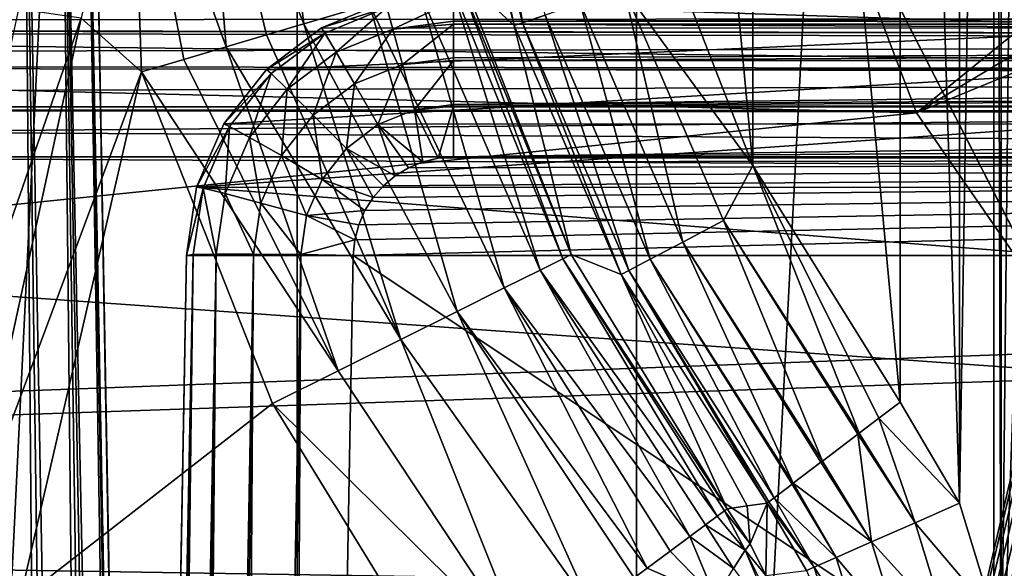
# Model space of a CAD drawing. Header units: millimetres. Extents: x -40 to 40, y -40 to 40.
# Tile 261 of 341: x 16.8 to 19.7, y -3.2 to -1.6. Entities that reach past the tile are written whole.
import ezdxf

# ---------------------------------------------------------------- set-up
doc = ezdxf.new("R2010")
doc.units = ezdxf.units.MM
doc.header["$LTSCALE"] = 26.699852
for name, color, linetype in [('1', 7, 'CONTINUOUS'), ('104', 7, 'CONTINUOUS'), ('109', 7, 'CONTINUOUS'), ('113', 7, 'CONTINUOUS'), ('139', 7, 'CONTINUOUS'), ('16', 7, 'CONTINUOUS'), ('163', 7, 'CONTINUOUS'), ('388', 7, 'CONTINUOUS'), ('389', 7, 'CONTINUOUS'), ('390', 7, 'CONTINUOUS'), ('391', 7, 'CONTINUOUS'), ('394', 7, 'CONTINUOUS'), ('395', 7, 'CONTINUOUS'), ('401', 7, 'CONTINUOUS'), ('402', 7, 'CONTINUOUS'), ('48', 7, 'CONTINUOUS'), ('60', 7, 'CONTINUOUS'), ('655', 7, 'CONTINUOUS'), ('677', 7, 'CONTINUOUS'), ('678', 7, 'CONTINUOUS'), ('679', 7, 'CONTINUOUS'), ('686', 7, 'CONTINUOUS'), ('687', 7, 'CONTINUOUS'), ('705', 7, 'CONTINUOUS'), ('706', 7, 'CONTINUOUS'), ('707', 7, 'CONTINUOUS'), ('733', 7, 'CONTINUOUS'), ('931', 7, 'CONTINUOUS'), ('932', 7, 'CONTINUOUS'), ('934', 7, 'CONTINUOUS')]:
    doc.layers.add(name, color=color, linetype=linetype)

msp = doc.modelspace()

# ---------------------------------------------------------------- linework, layer by layer
at = {"layer": '1', "linetype": 'Continuous'}
for points in [[(18.6197, 34.8362), (15.116, 36.4932), (15.1168, -36.4929), (18.6197, 34.8362)], [(18.6204, -34.8358), (18.6197, 34.8362), (15.1168, -36.4929), (18.6204, -34.8358)], [(21.9445, 32.8434), (18.6197, 34.8362), (18.6204, -34.8358), (21.9445, 32.8434)], [(21.9451, -32.843), (21.9445, 32.8434), (18.6204, -34.8358), (21.9451, -32.843)]]:
    msp.add_3dface(points, dxfattribs=at)
at = {"layer": '104', "linetype": 'Continuous'}
for points in [[(19.4582, -1.859, -730), (19.1162, -0.9572, -730), (7.8952, -1.5712, -730), (19.4582, -1.859, -730)], [(7.4371, -3.0809, -730), (19.4582, -1.859, -730), (7.8952, -1.5712, -730), (7.4371, -3.0809, -730)], [(20.0059, -2.6524, -730), (19.4582, -1.859, -730), (7.4371, -3.0809, -730), (20.0059, -2.6524, -730)], [(20.7275, -3.2918, -730), (20.0059, -2.6524, -730), (7.4371, -3.0809, -730), (20.7275, -3.2918, -730)], [(6.6934, -4.4723, -730), (20.7275, -3.2918, -730), (7.4371, -3.0809, -730), (6.6934, -4.4723, -730)]]:
    msp.add_3dface(points, dxfattribs=at)
at = {"layer": '109', "linetype": 'Continuous'}
for points in [[(10.7, 0, -733), (22.1484, -1.8647, -733), (10.5178, -1.9662, -733), (10.7, 0, -733)], [(21.6581, -1.5498, -733), (22.1484, -1.8647, -733), (10.7, 0, -733), (21.6581, -1.5498, -733)], [(22.1484, -1.8647, -733), (22.7081, -2.0291, -733), (10.5178, -1.9662, -733), (22.1484, -1.8647, -733)], [(10.5178, -1.9662, -733), (32.3094, -3.515, -733), (9.9773, -3.8656, -733), (10.5178, -1.9662, -733)], [(22.7081, -2.0291, -733), (32.3094, -3.515, -733), (10.5178, -1.9662, -733), (22.7081, -2.0291, -733)]]:
    msp.add_3dface(points, dxfattribs=at)
at = {"layer": '113', "linetype": 'Continuous'}
for points in [[(19.1162, -0.9572, -730), (19.4582, -1.859, -730), (21.033, -0.5776, -731.95), (19.1162, -0.9572, -730)], [(19.4582, -1.859, -730), (21.1353, -0.8516, -731.95), (21.033, -0.5776, -731.95), (19.4582, -1.859, -730)], [(19.4582, -1.859, -730), (21.2754, -1.1083, -731.95), (21.1353, -0.8516, -731.95), (19.4582, -1.859, -730)], [(19.4582, -1.859, -730), (20.0059, -2.6524, -730), (21.2754, -1.1083, -731.95), (19.4582, -1.859, -730)]]:
    msp.add_3dface(points, dxfattribs=at)
at = {"layer": '139', "linetype": 'Continuous'}
for points in [[(19.6895, 3.3633, -733), (19.7116, -3.715, -733), (19.7116, 3.7139, -733), (19.6895, 3.3633, -733)], [(19.7116, 3.7139, -733), (19.7116, -3.715, -733), (19.75, 0, -733), (19.7116, 3.7139, -733)], [(19.5863, 3.0274, -733), (19.5867, -3.0283, -733), (19.6895, 3.3633, -733), (19.5863, 3.0274, -733)], [(19.5867, -3.0283, -733), (19.6896, -3.3643, -733), (19.6895, 3.3633, -733), (19.5867, -3.0283, -733)], [(19.6896, -3.3643, -733), (19.7116, -3.715, -733), (19.6895, 3.3633, -733), (19.6896, -3.3643, -733)], [(19.4087, 2.7259, -733), (19.5867, -3.0283, -733), (19.5863, 3.0274, -733), (19.4087, 2.7259, -733)], [(18.9676, 2.0168, -733), (19.4087, -2.7259, -733), (19.4087, 2.7259, -733), (18.9676, 2.0168, -733)], [(19.4087, -2.7259, -733), (19.5867, -3.0283, -733), (19.4087, 2.7259, -733), (19.4087, -2.7259, -733)], [(18.6651, 1.2396, -733), (18.9676, -2.0168, -733), (18.9676, 2.0168, -733), (18.6651, 1.2396, -733)], [(18.9676, -2.0168, -733), (19.4087, -2.7259, -733), (18.9676, 2.0168, -733), (18.9676, -2.0168, -733)], [(18.6647, -1.2383, -733), (18.9676, -2.0168, -733), (18.6651, 1.2396, -733), (18.6647, -1.2383, -733)], [(19.75, 0, -733), (19.7116, -3.715, -733), (19.8211, -0.6759, -733), (19.75, 0, -733)], [(19.7116, -3.715, -733), (20.9482, -5.2112, -733), (19.8211, -0.6759, -733), (19.7116, -3.715, -733)]]:
    msp.add_3dface(points, dxfattribs=at)
at = {"layer": '16', "linetype": 'Continuous'}
for points in [[(33.9501, -1.8406, -3.5), (-33.9501, 1.8406, -3.5), (33.9501, 1.8406, -3.5), (33.9501, -1.8406, -3.5)], [(-33.9501, -1.8406, -3.5), (-33.9501, 1.8406, -3.5), (33.9501, -1.8406, -3.5), (-33.9501, -1.8406, -3.5)], [(-33.9501, -1.8406, -3.5), (33.5521, -5.5004, -3.5), (-5, -5.4103, -3.5), (-33.9501, -1.8406, -3.5)], [(33.5521, -5.5004, -3.5), (-33.9501, -1.8406, -3.5), (33.9501, -1.8406, -3.5), (33.5521, -5.5004, -3.5)]]:
    msp.add_3dface(points, dxfattribs=at)
at = {"layer": '163', "linetype": 'Continuous'}
for points in [[(24.9125, -14.5088, -823.7467), (1.7467, -14.5087, -823.7467), (2.4565, -1.9913, -823.9652), (24.9125, -14.5088, -823.7467)], [(29.4827, -1.9913, -823.9652), (24.9125, -14.5088, -823.7467), (2.4565, -1.9913, -823.9652), (29.4827, -1.9913, -823.9652)]]:
    msp.add_3dface(points, dxfattribs=at)
at = {"layer": '388', "linetype": 'Continuous'}
for points in [[(18.0722, -1.5847, -820.8132), (29.4903, -1.5533, -820.7595), (18.0722, -1.524, -820.6877), (18.0722, -1.5847, -820.8132)], [(29.4896, -1.5934, -820.8259), (29.4903, -1.5533, -820.7595), (18.0722, -1.5847, -820.8132), (29.4896, -1.5934, -820.8259)], [(18.0722, -1.5935, -820.8259), (29.4896, -1.5934, -820.8259), (18.0722, -1.5847, -820.8132), (18.0722, -1.5935, -820.8259)], [(29.4888, -1.6434, -820.8853), (29.4896, -1.5934, -820.8259), (18.0722, -1.5935, -820.8259), (29.4888, -1.6434, -820.8853)], [(18.0722, -1.6939, -820.9302), (29.4888, -1.6434, -820.8853), (18.0722, -1.5935, -820.8259), (18.0722, -1.6939, -820.9302)], [(18.0722, -1.7019, -820.9362), (29.4888, -1.6434, -820.8853), (18.0722, -1.6939, -820.9302), (18.0722, -1.7019, -820.9362)], [(29.4877, -1.7019, -820.9362), (29.4888, -1.6434, -820.8853), (18.0722, -1.7019, -820.9362), (29.4877, -1.7019, -820.9362)], [(29.4866, -1.7676, -820.9775), (29.4877, -1.7019, -820.9362), (18.0722, -1.8344, -821.0066), (29.4866, -1.7676, -820.9775)], [(18.0722, -1.8344, -821.0066), (29.4877, -1.7019, -820.9362), (18.0722, -1.7019, -820.9362), (18.0722, -1.8344, -821.0066)], [(29.4853, -1.8389, -821.0082), (29.4866, -1.7676, -820.9775), (18.0722, -1.8388, -821.0081), (29.4853, -1.8389, -821.0082)], [(18.0722, -1.8388, -821.0081), (29.4866, -1.7676, -820.9775), (18.0722, -1.8344, -821.0066), (18.0722, -1.8388, -821.0081)], [(18.0722, -1.9913, -821.0348), (29.4853, -1.8389, -821.0082), (18.0722, -1.8388, -821.0081), (18.0722, -1.9913, -821.0348)], [(29.484, -1.914, -821.0274), (29.4853, -1.8389, -821.0082), (18.0722, -1.9913, -821.0348), (29.484, -1.914, -821.0274)], [(29.4827, -1.9913, -821.0348), (29.484, -1.914, -821.0274), (18.0722, -1.9913, -821.0348), (29.4827, -1.9913, -821.0348)]]:
    msp.add_3dface(points, dxfattribs=at)
at = {"layer": '389', "linetype": 'Continuous'}
for points in [[(17.7718, -2.286, -821.0399), (29.4827, -1.9913, -821.0348), (17.7763, -2.2395, -821.0391), (17.7718, -2.286, -821.0399)], [(29.4123, -10.048, -821.1754), (29.4827, -1.9913, -821.0348), (17.7718, -2.286, -821.0399), (29.4123, -10.048, -821.1754)], [(17.7763, -2.2395, -821.0391), (29.4827, -1.9913, -821.0348), (17.7879, -2.1944, -821.0383), (17.7763, -2.2395, -821.0391)], [(17.7879, -2.1944, -821.0383), (29.4827, -1.9913, -821.0348), (17.8064, -2.1516, -821.0376), (17.7879, -2.1944, -821.0383)], [(17.8064, -2.1516, -821.0376), (29.4827, -1.9913, -821.0348), (17.8312, -2.1123, -821.0369), (17.8064, -2.1516, -821.0376)], [(17.8312, -2.1123, -821.0369), (29.4827, -1.9913, -821.0348), (17.8617, -2.0773, -821.0363), (17.8312, -2.1123, -821.0369)], [(17.8617, -2.0773, -821.0363), (29.4827, -1.9913, -821.0348), (17.8973, -2.0474, -821.0357), (17.8617, -2.0773, -821.0363)], [(17.8973, -2.0474, -821.0357), (29.4827, -1.9913, -821.0348), (17.9371, -2.0233, -821.0353), (17.8973, -2.0474, -821.0357)], [(17.9371, -2.0233, -821.0353), (29.4827, -1.9913, -821.0348), (17.9802, -2.0057, -821.035), (17.9371, -2.0233, -821.0353)], [(17.9802, -2.0057, -821.035), (29.4827, -1.9913, -821.0348), (18.0256, -1.9949, -821.0348), (17.9802, -2.0057, -821.035)], [(29.4827, -1.9913, -821.0348), (18.0722, -1.9913, -821.0348), (18.0256, -1.9949, -821.0348), (29.4827, -1.9913, -821.0348)], [(17.5509, -14.5087, -821.2533), (29.4123, -10.048, -821.1754), (17.7718, -2.286, -821.0399), (17.5509, -14.5087, -821.2533)]]:
    msp.add_3dface(points, dxfattribs=at)
at = {"layer": '390', "linetype": 'Continuous'}
for points in [[(17.0513, -14.5087, -820.7359), (17.0549, -14.5101, -820.816), (17.2722, -2.286, -820.5225), (17.0513, -14.5087, -820.7359)], [(17.2722, -2.286, -820.5225), (17.0549, -14.5101, -820.816), (17.2923, -2.2836, -820.6811), (17.2722, -2.286, -820.5225)], [(17.0549, -14.5101, -820.816), (17.0713, -14.5111, -820.8946), (17.2923, -2.2836, -820.6811), (17.0549, -14.5101, -820.816)], [(17.0713, -14.5111, -820.8946), (17.1, -14.5119, -820.9694), (17.2923, -2.2836, -820.6811), (17.0713, -14.5111, -820.8946)], [(17.1, -14.5119, -820.9694), (17.1403, -14.5124, -821.0387), (17.2923, -2.2836, -820.6811), (17.1, -14.5119, -820.9694)], [(17.2923, -2.2836, -820.6811), (17.1403, -14.5124, -821.0387), (17.3615, -2.2824, -820.8254), (17.2923, -2.2836, -820.6811)], [(17.1403, -14.5124, -821.0387), (17.1912, -14.5126, -821.1007), (17.3615, -2.2824, -820.8254), (17.1403, -14.5124, -821.0387)], [(17.1912, -14.5126, -821.1007), (17.2513, -14.5124, -821.1537), (17.3615, -2.2824, -820.8254), (17.1912, -14.5126, -821.1007)], [(17.2513, -14.5124, -821.1537), (17.3192, -14.5119, -821.1964), (17.4727, -2.2824, -820.9404), (17.2513, -14.5124, -821.1537)], [(17.3615, -2.2824, -820.8254), (17.2513, -14.5124, -821.1537), (17.4727, -2.2824, -820.9404), (17.3615, -2.2824, -820.8254)], [(17.3192, -14.5119, -821.1964), (17.393, -14.5111, -821.2277), (17.4727, -2.2824, -820.9404), (17.3192, -14.5119, -821.1964)], [(17.4727, -2.2824, -820.9404), (17.393, -14.5111, -821.2277), (17.6145, -2.2836, -821.0145), (17.4727, -2.2824, -820.9404)], [(17.393, -14.5111, -821.2277), (17.4709, -14.5101, -821.2468), (17.6145, -2.2836, -821.0145), (17.393, -14.5111, -821.2277)], [(17.4709, -14.5101, -821.2468), (17.5509, -14.5087, -821.2533), (17.6145, -2.2836, -821.0145), (17.4709, -14.5101, -821.2468)], [(17.5509, -14.5087, -821.2533), (17.7718, -2.286, -821.0399), (17.6145, -2.2836, -821.0145), (17.5509, -14.5087, -821.2533)]]:
    msp.add_3dface(points, dxfattribs=at)
at = {"layer": '391', "linetype": 'Continuous'}
for points in [[(17.0513, -14.5087, -820.7359), (17.2722, -2.286, -820.5225), (19.8952, -2.2861, -745.4113), (17.0513, -14.5087, -820.7359)], [(19.9004, -2.2961, -745.2563), (17.0513, -14.5087, -820.7359), (19.8952, -2.2861, -745.4113), (19.9004, -2.2961, -745.2563)], [(19.9052, -2.326, -745.1041), (17.0513, -14.5087, -820.7359), (19.9004, -2.2961, -745.2563), (19.9052, -2.326, -745.1041)], [(19.9095, -2.3753, -744.9571), (17.0513, -14.5087, -820.7359), (19.9052, -2.326, -745.1041), (19.9095, -2.3753, -744.9571)], [(19.9131, -2.4432, -744.8176), (17.0513, -14.5087, -820.7359), (19.9095, -2.3753, -744.9571), (19.9131, -2.4432, -744.8176)], [(19.9162, -2.5285, -744.688), (17.0513, -14.5087, -820.7359), (19.9131, -2.4432, -744.8176), (19.9162, -2.5285, -744.688)], [(19.9185, -2.6298, -744.5705), (17.0513, -14.5087, -820.7359), (19.9162, -2.5285, -744.688), (19.9185, -2.6298, -744.5705)], [(19.9201, -2.7456, -744.467), (17.0513, -14.5087, -820.7359), (19.9185, -2.6298, -744.5705), (19.9201, -2.7456, -744.467)], [(19.9209, -2.8738, -744.3793), (17.0513, -14.5087, -820.7359), (19.9201, -2.7456, -744.467), (19.9209, -2.8738, -744.3793)], [(19.921, -3.0122, -744.3088), (17.0513, -14.5087, -820.7359), (19.9209, -2.8738, -744.3793), (19.921, -3.0122, -744.3088)], [(19.9202, -3.1585, -744.2569), (17.0513, -14.5087, -820.7359), (19.921, -3.0122, -744.3088), (19.9202, -3.1585, -744.2569)], [(19.9187, -3.3103, -744.2242), (17.0513, -14.5087, -820.7359), (19.9202, -3.1585, -744.2569), (19.9187, -3.3103, -744.2242)]]:
    msp.add_3dface(points, dxfattribs=at)
at = {"layer": '394', "linetype": 'Continuous'}
for points in [[(17.8674, -1.5267, -820.5305), (20.2986, -1.605, -745.4254), (17.6761, -1.6049, -820.5269), (17.8674, -1.5267, -820.5305)], [(20.4899, -1.5267, -745.4321), (20.2986, -1.605, -745.4254), (17.8674, -1.5267, -820.5305), (20.4899, -1.5267, -745.4321)], [(17.6761, -1.6049, -820.5269), (20.2986, -1.605, -745.4254), (17.5118, -1.7291, -820.5241), (17.6761, -1.6049, -820.5269)], [(20.2986, -1.605, -745.4254), (20.1338, -1.7297, -745.4196), (17.5118, -1.7291, -820.5241), (20.2986, -1.605, -745.4254)], [(17.5118, -1.7291, -820.5241), (20.1338, -1.7297, -745.4196), (17.3842, -1.8917, -820.5224), (17.5118, -1.7291, -820.5241)], [(20.1338, -1.7297, -745.4196), (20.0065, -1.8925, -745.4152), (17.3842, -1.8917, -820.5224), (20.1338, -1.7297, -745.4196)], [(17.3842, -1.8917, -820.5224), (20.0065, -1.8925, -745.4152), (17.3025, -2.0816, -820.5219), (17.3842, -1.8917, -820.5224)], [(20.0065, -1.8925, -745.4152), (19.9251, -2.0826, -745.4123), (17.3025, -2.0816, -820.5219), (20.0065, -1.8925, -745.4152)], [(19.8952, -2.2861, -745.4113), (17.2722, -2.286, -820.5225), (17.3025, -2.0816, -820.5219), (19.8952, -2.2861, -745.4113)], [(19.9251, -2.0826, -745.4123), (19.8952, -2.2861, -745.4113), (17.3025, -2.0816, -820.5219), (19.9251, -2.0826, -745.4123)]]:
    msp.add_3dface(points, dxfattribs=at)
at = {"layer": '395', "linetype": 'Continuous'}
for points in [[(17.8674, -1.5267, -820.5305), (17.6761, -1.6049, -820.5269), (17.8726, -1.5439, -820.6682), (17.8674, -1.5267, -820.5305)], [(18.0722, -1.524, -820.6877), (17.8726, -1.5439, -820.6682), (17.8903, -1.6083, -820.8136), (18.0722, -1.524, -820.6877)], [(18.0722, -1.5847, -820.8132), (18.0722, -1.524, -820.6877), (17.8903, -1.6083, -820.8136), (18.0722, -1.5847, -820.8132)], [(17.8726, -1.5439, -820.6682), (17.6761, -1.6049, -820.5269), (17.6863, -1.6201, -820.6695), (17.8726, -1.5439, -820.6682)], [(17.8726, -1.5439, -820.6682), (17.6863, -1.6201, -820.6695), (17.7205, -1.6777, -820.8148), (17.8726, -1.5439, -820.6682)], [(17.8903, -1.6083, -820.8136), (17.8726, -1.5439, -820.6682), (17.7205, -1.6777, -820.8148), (17.8903, -1.6083, -820.8136)], [(18.0722, -1.5935, -820.8259), (18.0722, -1.5847, -820.8132), (17.8903, -1.6083, -820.8136), (18.0722, -1.5935, -820.8259)], [(17.6761, -1.6049, -820.5269), (17.5118, -1.7291, -820.5241), (17.6863, -1.6201, -820.6695), (17.6761, -1.6049, -820.5269)], [(17.6863, -1.6201, -820.6695), (17.5118, -1.7291, -820.5241), (17.5257, -1.7414, -820.6716), (17.6863, -1.6201, -820.6695)], [(17.6863, -1.6201, -820.6695), (17.5257, -1.7414, -820.6716), (17.5741, -1.7882, -820.8167), (17.6863, -1.6201, -820.6695)], [(17.7205, -1.6777, -820.8148), (17.6863, -1.6201, -820.6695), (17.5741, -1.7882, -820.8167), (17.7205, -1.6777, -820.8148)], [(17.8903, -1.6083, -820.8136), (17.7205, -1.6777, -820.8148), (17.7755, -1.7723, -820.9315), (17.8903, -1.6083, -820.8136)], [(17.9187, -1.7138, -820.9305), (17.8903, -1.6083, -820.8136), (17.7755, -1.7723, -820.9315), (17.9187, -1.7138, -820.9305)], [(18.0722, -1.5935, -820.8259), (17.8903, -1.6083, -820.8136), (17.9187, -1.7138, -820.9305), (18.0722, -1.5935, -820.8259)], [(18.0722, -1.6939, -820.9302), (18.0722, -1.5935, -820.8259), (17.9187, -1.7138, -820.9305), (18.0722, -1.6939, -820.9302)], [(17.7205, -1.6777, -820.8148), (17.5741, -1.7882, -820.8167), (17.6521, -1.8656, -820.9331), (17.7205, -1.6777, -820.8148)], [(17.7755, -1.7723, -820.9315), (17.7205, -1.6777, -820.8148), (17.6521, -1.8656, -820.9331), (17.7755, -1.7723, -820.9315)], [(18.0722, -1.7019, -820.9362), (18.0722, -1.6939, -820.9302), (17.9187, -1.7138, -820.9305), (18.0722, -1.7019, -820.9362)], [(18.0722, -1.7019, -820.9362), (17.9187, -1.7138, -820.9305), (17.955, -1.8496, -821.0069), (18.0722, -1.7019, -820.9362)], [(18.0722, -1.8344, -821.0066), (18.0722, -1.7019, -820.9362), (17.955, -1.8496, -821.0069), (18.0722, -1.8344, -821.0066)], [(17.5118, -1.7291, -820.5241), (17.3842, -1.8917, -820.5224), (17.5257, -1.7414, -820.6716), (17.5118, -1.7291, -820.5241)], [(17.9187, -1.7138, -820.9305), (17.7755, -1.7723, -820.9315), (17.8457, -1.8943, -821.0077), (17.9187, -1.7138, -820.9305)], [(17.955, -1.8496, -821.0069), (17.9187, -1.7138, -820.9305), (17.8457, -1.8943, -821.0077), (17.955, -1.8496, -821.0069)], [(17.5257, -1.7414, -820.6716), (17.3842, -1.8917, -820.5224), (17.4014, -1.8997, -820.6744), (17.5257, -1.7414, -820.6716)], [(17.5257, -1.7414, -820.6716), (17.4014, -1.8997, -820.6744), (17.4609, -1.9325, -820.8193), (17.5257, -1.7414, -820.6716)], [(17.5741, -1.7882, -820.8167), (17.5257, -1.7414, -820.6716), (17.4609, -1.9325, -820.8193), (17.5741, -1.7882, -820.8167)], [(17.5741, -1.7882, -820.8167), (17.4609, -1.9325, -820.8193), (17.5566, -1.9873, -820.9353), (17.5741, -1.7882, -820.8167)], [(17.6521, -1.8656, -820.9331), (17.5741, -1.7882, -820.8167), (17.5566, -1.9873, -820.9353), (17.6521, -1.8656, -820.9331)], [(17.7755, -1.7723, -820.9315), (17.6521, -1.8656, -820.9331), (17.7515, -1.9655, -821.0089), (17.7755, -1.7723, -820.9315)], [(17.8457, -1.8943, -821.0077), (17.7755, -1.7723, -820.9315), (17.7515, -1.9655, -821.0089), (17.8457, -1.8943, -821.0077)], [(17.9802, -2.0057, -821.035), (17.955, -1.8496, -821.0069), (17.8457, -1.8943, -821.0077), (17.9802, -2.0057, -821.035)], [(18.0722, -1.8388, -821.0081), (18.0722, -1.8344, -821.0066), (17.955, -1.8496, -821.0069), (18.0722, -1.8388, -821.0081)], [(18.0256, -1.9949, -821.0348), (18.0722, -1.8388, -821.0081), (17.955, -1.8496, -821.0069), (18.0256, -1.9949, -821.0348)], [(17.9802, -2.0057, -821.035), (18.0256, -1.9949, -821.0348), (17.955, -1.8496, -821.0069), (17.9802, -2.0057, -821.035)], [(18.0722, -1.9913, -821.0348), (18.0722, -1.8388, -821.0081), (18.0256, -1.9949, -821.0348), (18.0722, -1.9913, -821.0348)], [(17.6521, -1.8656, -820.9331), (17.5566, -1.9873, -820.9353), (17.6786, -2.0584, -821.0105), (17.6521, -1.8656, -820.9331)], [(17.7515, -1.9655, -821.0089), (17.6521, -1.8656, -820.9331), (17.6786, -2.0584, -821.0105), (17.7515, -1.9655, -821.0089)], [(17.3842, -1.8917, -820.5224), (17.3025, -2.0816, -820.5219), (17.4014, -1.8997, -820.6744), (17.3842, -1.8917, -820.5224)], [(17.4014, -1.8997, -820.6744), (17.3025, -2.0816, -820.5219), (17.3219, -2.0846, -820.6776), (17.4014, -1.8997, -820.6744)], [(17.4014, -1.8997, -820.6744), (17.3219, -2.0846, -820.6776), (17.3884, -2.101, -820.8222), (17.4014, -1.8997, -820.6744)], [(17.4609, -1.9325, -820.8193), (17.4014, -1.8997, -820.6744), (17.3884, -2.101, -820.8222), (17.4609, -1.9325, -820.8193)], [(17.8973, -2.0474, -821.0357), (17.8457, -1.8943, -821.0077), (17.7515, -1.9655, -821.0089), (17.8973, -2.0474, -821.0357)], [(17.9371, -2.0233, -821.0353), (17.9802, -2.0057, -821.035), (17.8457, -1.8943, -821.0077), (17.9371, -2.0233, -821.0353)], [(17.8973, -2.0474, -821.0357), (17.9371, -2.0233, -821.0353), (17.8457, -1.8943, -821.0077), (17.8973, -2.0474, -821.0357)], [(17.4609, -1.9325, -820.8193), (17.3884, -2.101, -820.8222), (17.4954, -2.1294, -820.9377), (17.4609, -1.9325, -820.8193)], [(17.5566, -1.9873, -820.9353), (17.4609, -1.9325, -820.8193), (17.4954, -2.1294, -820.9377), (17.5566, -1.9873, -820.9353)], [(17.8312, -2.1123, -821.0369), (17.7515, -1.9655, -821.0089), (17.6786, -2.0584, -821.0105), (17.8312, -2.1123, -821.0369)], [(17.8312, -2.1123, -821.0369), (17.8617, -2.0773, -821.0363), (17.7515, -1.9655, -821.0089), (17.8312, -2.1123, -821.0369)], [(17.8617, -2.0773, -821.0363), (17.8973, -2.0474, -821.0357), (17.7515, -1.9655, -821.0089), (17.8617, -2.0773, -821.0363)], [(17.5566, -1.9873, -820.9353), (17.4954, -2.1294, -820.9377), (17.6319, -2.1668, -821.0124), (17.5566, -1.9873, -820.9353)], [(17.6786, -2.0584, -821.0105), (17.5566, -1.9873, -820.9353), (17.6319, -2.1668, -821.0124), (17.6786, -2.0584, -821.0105)], [(17.8064, -2.1516, -821.0376), (17.6786, -2.0584, -821.0105), (17.6319, -2.1668, -821.0124), (17.8064, -2.1516, -821.0376)], [(17.8064, -2.1516, -821.0376), (17.8312, -2.1123, -821.0369), (17.6786, -2.0584, -821.0105), (17.8064, -2.1516, -821.0376)], [(17.3025, -2.0816, -820.5219), (17.2722, -2.286, -820.5225), (17.3219, -2.0846, -820.6776), (17.3025, -2.0816, -820.5219)], [(17.2722, -2.286, -820.5225), (17.2923, -2.2836, -820.6811), (17.3219, -2.0846, -820.6776), (17.2722, -2.286, -820.5225)], [(17.2923, -2.2836, -820.6811), (17.3615, -2.2824, -820.8254), (17.3219, -2.0846, -820.6776), (17.2923, -2.2836, -820.6811)], [(17.3219, -2.0846, -820.6776), (17.3615, -2.2824, -820.8254), (17.3884, -2.101, -820.8222), (17.3219, -2.0846, -820.6776)], [(17.3615, -2.2824, -820.8254), (17.4727, -2.2824, -820.9404), (17.3884, -2.101, -820.8222), (17.3615, -2.2824, -820.8254)], [(17.3884, -2.101, -820.8222), (17.4727, -2.2824, -820.9404), (17.4954, -2.1294, -820.9377), (17.3884, -2.101, -820.8222)], [(17.4727, -2.2824, -820.9404), (17.6145, -2.2836, -821.0145), (17.4954, -2.1294, -820.9377), (17.4727, -2.2824, -820.9404)], [(17.4954, -2.1294, -820.9377), (17.6145, -2.2836, -821.0145), (17.6319, -2.1668, -821.0124), (17.4954, -2.1294, -820.9377)], [(17.7879, -2.1944, -821.0383), (17.8064, -2.1516, -821.0376), (17.6319, -2.1668, -821.0124), (17.7879, -2.1944, -821.0383)], [(17.6145, -2.2836, -821.0145), (17.7763, -2.2395, -821.0391), (17.6319, -2.1668, -821.0124), (17.6145, -2.2836, -821.0145)], [(17.7763, -2.2395, -821.0391), (17.7879, -2.1944, -821.0383), (17.6319, -2.1668, -821.0124), (17.7763, -2.2395, -821.0391)], [(17.7718, -2.286, -821.0399), (17.7763, -2.2395, -821.0391), (17.6145, -2.2836, -821.0145), (17.7718, -2.286, -821.0399)]]:
    msp.add_3dface(points, dxfattribs=at)
at = {"layer": '401', "linetype": 'Continuous'}
for points in [[(16.9024, -14.5111, -743.2723), (16.8245, -14.5101, -743.2532), (16.6401, 0, -743.5256), (16.9024, -14.5111, -743.2723)], [(16.7818, 0, -743.5996), (16.9024, -14.5111, -743.2723), (16.6401, 0, -743.5256), (16.7818, 0, -743.5996)], [(16.8245, -14.5101, -743.2532), (16.7446, -14.5087, -743.2467), (16.6401, 0, -743.5256), (16.8245, -14.5101, -743.2532)], [(16.9619, 0, -743.8588), (17.1955, -14.5119, -743.5306), (16.8928, 0, -743.7146), (16.9619, 0, -743.8588)], [(17.2242, -14.5111, -743.6054), (17.1955, -14.5119, -743.5306), (16.9619, 0, -743.8588), (17.2242, -14.5111, -743.6054)], [(16.9819, 0, -744.0174), (17.2406, -14.5101, -743.684), (16.9619, 0, -743.8588), (16.9819, 0, -744.0174)], [(17.2406, -14.5101, -743.684), (17.2242, -14.5111, -743.6054), (16.9619, 0, -743.8588), (17.2406, -14.5101, -743.684)], [(17.2442, -14.5087, -743.7641), (17.2406, -14.5101, -743.684), (16.9819, 0, -744.0174), (17.2442, -14.5087, -743.7641)], [(17.0441, -14.5124, -743.3463), (16.9763, -14.5119, -743.3036), (16.7818, 0, -743.5996), (17.0441, -14.5124, -743.3463)], [(16.8928, 0, -743.7146), (17.0441, -14.5124, -743.3463), (16.7818, 0, -743.5996), (16.8928, 0, -743.7146)], [(16.9763, -14.5119, -743.3036), (16.9024, -14.5111, -743.2723), (16.7818, 0, -743.5996), (16.9763, -14.5119, -743.3036)], [(17.1043, -14.5126, -743.3993), (17.0441, -14.5124, -743.3463), (16.8928, 0, -743.7146), (17.1043, -14.5126, -743.3993)], [(17.1551, -14.5124, -743.4613), (17.1043, -14.5126, -743.3993), (16.8928, 0, -743.7146), (17.1551, -14.5124, -743.4613)], [(17.1955, -14.5119, -743.5306), (17.1551, -14.5124, -743.4613), (16.8928, 0, -743.7146), (17.1955, -14.5119, -743.5306)]]:
    msp.add_3dface(points, dxfattribs=at)
at = {"layer": '402', "linetype": 'Continuous'}
for points in [[(17.2442, -14.5087, -743.7641), (16.9819, 0, -744.0174), (14.3105, 0, -820.5175), (17.2442, -14.5087, -743.7641)], [(14.5551, -14.5087, -820.7708), (17.2442, -14.5087, -743.7641), (14.3105, 0, -820.5175), (14.5551, -14.5087, -820.7708)]]:
    msp.add_3dface(points, dxfattribs=at)
at = {"layer": '48', "linetype": 'Continuous'}
for points in [[(7.9465, 0, -14), (37.7549, -1.9155, -14), (7.7938, -1.5503, -14), (7.9465, 0, -14)], [(37.8035, 0, -14), (37.7549, -1.9155, -14), (7.9465, 0, -14), (37.8035, 0, -14)], [(7.7938, -1.5503, -14), (37.7549, -1.9155, -14), (7.3415, -3.0413, -14), (7.7938, -1.5503, -14)], [(37.7549, -1.9155, -14), (37.6094, -3.8257, -14), (7.3415, -3.0413, -14), (37.7549, -1.9155, -14)], [(7.3415, -3.0413, -14), (37.6094, -3.8257, -14), (6.6072, -4.415, -14), (7.3415, -3.0413, -14)]]:
    msp.add_3dface(points, dxfattribs=at)
at = {"layer": '60', "linetype": 'Continuous'}
for points in [[(14.3194, 32.1653, -11.5), (14.3201, -32.1649, -11.5), (17.6029, 30.4924, -11.5), (14.3194, 32.1653, -11.5)], [(14.3201, -32.1649, -11.5), (17.6035, -30.492, -11.5), (17.6029, 30.4924, -11.5), (14.3201, -32.1649, -11.5)], [(17.6029, 30.4924, -11.5), (17.6035, -30.492, -11.5), (20.6939, 28.4853, -11.5), (17.6029, 30.4924, -11.5)], [(17.6035, -30.492, -11.5), (20.6948, -28.4846, -11.5), (20.6939, 28.4853, -11.5), (17.6035, -30.492, -11.5)]]:
    msp.add_3dface(points, dxfattribs=at)
at = {"layer": '655', "linetype": 'Continuous'}
for points in [[(17.1381, -1.7361, -740.5), (17.1088, -0.8837, -740.5104), (16.9573, -1.5754, -740.5261), (17.1381, -1.7361, -740.5)], [(16.4397, -3.0654, -740.6027), (16.9573, -1.5754, -740.5261), (16.7697, -1.5485, -740.6027), (16.4397, -3.0654, -740.6027)], [(16.6216, -3.1188, -740.5261), (16.9573, -1.5754, -740.5261), (16.4397, -3.0654, -740.6027), (16.6216, -3.1188, -740.5261)], [(16.6216, -3.1188, -740.5261), (17.1381, -1.7361, -740.5), (16.9573, -1.5754, -740.5261), (16.6216, -3.1188, -740.5261)], [(16.7729, -3.3189, -740.5), (17.1381, -1.7361, -740.5), (16.6216, -3.1188, -740.5261), (16.7729, -3.3189, -740.5)], [(16.0696, -4.5986, -740.5261), (16.7729, -3.3189, -740.5), (16.6216, -3.1188, -740.5261), (16.0696, -4.5986, -740.5261)]]:
    msp.add_3dface(points, dxfattribs=at)
at = {"layer": '677', "linetype": 'Continuous'}
for points in [[(17.1381, -1.7361, -740.5), (16.7729, -3.3189, -740.5), (17.5297, -2.7298, -740.5), (17.1381, -1.7361, -740.5)], [(17.5297, -2.7298, -740.5), (16.7729, -3.3189, -740.5), (18.0882, -3.6402, -740.5), (17.5297, -2.7298, -740.5)]]:
    msp.add_3dface(points, dxfattribs=at)
at = {"layer": '678', "linetype": 'Continuous'}
for points in [[(18.0608, -1.4628, -739.7718), (17.9675, -1.4904, -740.0017), (18.3309, -2.3299, -739.9451), (18.0608, -1.4628, -739.7718)], [(18.0867, -1.4551, -739.6453), (18.0608, -1.4628, -739.7718), (18.3989, -2.296, -739.7371), (18.0867, -1.4551, -739.6453)], [(18.3989, -2.296, -739.7371), (18.0608, -1.4628, -739.7718), (18.3309, -2.3299, -739.9451), (18.3989, -2.296, -739.7371)], [(18.0968, -1.4522, -739.5175), (18.0867, -1.4551, -739.6453), (18.4243, -2.2833, -739.5175), (18.0968, -1.4522, -739.5175)], [(18.4243, -2.2833, -739.5175), (18.0867, -1.4551, -739.6453), (18.3989, -2.296, -739.7371), (18.4243, -2.2833, -739.5175)], [(17.9675, -1.4904, -740.0017), (17.8201, -1.5341, -740.2029), (18.2236, -2.3835, -740.1313), (17.9675, -1.4904, -740.0017)], [(18.3309, -2.3299, -739.9451), (17.9675, -1.4904, -740.0017), (18.2236, -2.3835, -740.1313), (18.3309, -2.3299, -739.9451)], [(17.8201, -1.5341, -740.2029), (17.624, -1.5922, -740.3621), (18.0823, -2.454, -740.2865), (17.8201, -1.5341, -740.2029)], [(18.2236, -2.3835, -740.1313), (17.8201, -1.5341, -740.2029), (18.0823, -2.454, -740.2865), (18.2236, -2.3835, -740.1313)], [(17.624, -1.5922, -740.3621), (17.5114, -1.6255, -740.4211), (17.9139, -2.5381, -740.4031), (17.624, -1.5922, -740.3621)], [(18.0823, -2.454, -740.2865), (17.624, -1.5922, -740.3621), (17.9139, -2.5381, -740.4031), (18.0823, -2.454, -740.2865)], [(17.5114, -1.6255, -740.4211), (17.3915, -1.661, -740.4644), (17.9139, -2.5381, -740.4031), (17.5114, -1.6255, -740.4211)], [(17.3915, -1.661, -740.4644), (17.2641, -1.6988, -740.4913), (17.7266, -2.6315, -740.4755), (17.3915, -1.661, -740.4644)], [(17.9139, -2.5381, -740.4031), (17.3915, -1.661, -740.4644), (17.7266, -2.6315, -740.4755), (17.9139, -2.5381, -740.4031)], [(17.2641, -1.6988, -740.4913), (17.1381, -1.7361, -740.5), (17.7266, -2.6315, -740.4755), (17.2641, -1.6988, -740.4913)], [(17.1381, -1.7361, -740.5), (17.5297, -2.7298, -740.5), (17.7266, -2.6315, -740.4755), (17.1381, -1.7361, -740.5)], [(18.3989, -2.296, -739.7371), (18.3309, -2.3299, -739.9451), (18.8612, -3.0674, -739.773), (18.3989, -2.296, -739.7371)], [(18.4243, -2.2833, -739.5175), (18.3989, -2.296, -739.7371), (18.8915, -3.0449, -739.5175), (18.4243, -2.2833, -739.5175)], [(18.883, -3.0512, -739.6465), (18.3989, -2.296, -739.7371), (18.8612, -3.0674, -739.773), (18.883, -3.0512, -739.6465)], [(18.8915, -3.0449, -739.5175), (18.3989, -2.296, -739.7371), (18.883, -3.0512, -739.6465), (18.8915, -3.0449, -739.5175)], [(18.3309, -2.3299, -739.9451), (18.2236, -2.3835, -740.1313), (18.7792, -3.1281, -740.0102), (18.3309, -2.3299, -739.9451)], [(18.8612, -3.0674, -739.773), (18.3309, -2.3299, -739.9451), (18.8264, -3.0932, -739.8949), (18.8612, -3.0674, -739.773)], [(18.8264, -3.0932, -739.8949), (18.3309, -2.3299, -739.9451), (18.7792, -3.1281, -740.0102), (18.8264, -3.0932, -739.8949)], [(18.2236, -2.3835, -740.1313), (18.0823, -2.454, -740.2865), (18.6512, -3.223, -740.2135), (18.2236, -2.3835, -740.1313)], [(18.7792, -3.1281, -740.0102), (18.2236, -2.3835, -740.1313), (18.7205, -3.1716, -740.1171), (18.7792, -3.1281, -740.0102)], [(18.7205, -3.1716, -740.1171), (18.2236, -2.3835, -740.1313), (18.6512, -3.223, -740.2135), (18.7205, -3.1716, -740.1171)], [(18.0823, -2.454, -740.2865), (17.9139, -2.5381, -740.4031), (18.4861, -3.3453, -740.3688), (18.0823, -2.454, -740.2865)], [(18.6512, -3.223, -740.2135), (18.0823, -2.454, -740.2865), (18.6125, -3.2517, -740.2578), (18.6512, -3.223, -740.2135)], [(18.6125, -3.2517, -740.2578), (18.0823, -2.454, -740.2865), (18.4861, -3.3453, -740.3688), (18.6125, -3.2517, -740.2578)], [(17.9139, -2.5381, -740.4031), (17.7266, -2.6315, -740.4755), (18.2939, -3.4877, -740.4667), (17.9139, -2.5381, -740.4031)], [(18.4861, -3.3453, -740.3688), (17.9139, -2.5381, -740.4031), (18.2939, -3.4877, -740.4667), (18.4861, -3.3453, -740.3688)], [(17.7266, -2.6315, -740.4755), (17.5297, -2.7298, -740.5), (18.2939, -3.4877, -740.4667), (17.7266, -2.6315, -740.4755)], [(17.5297, -2.7298, -740.5), (18.0882, -3.6402, -740.5), (18.2939, -3.4877, -740.4667), (17.5297, -2.7298, -740.5)]]:
    msp.add_3dface(points, dxfattribs=at)
at = {"layer": '679', "linetype": 'Continuous'}
for points in [[(17.3247, -0.8504, -740.4497), (17.624, -1.5922, -740.3621), (17.5301, -0.8165, -740.335), (17.3247, -0.8504, -740.4497)], [(17.624, -1.5922, -740.3621), (17.8201, -1.5341, -740.2029), (17.5301, -0.8165, -740.335), (17.624, -1.5922, -740.3621)], [(17.1088, -0.8837, -740.5104), (17.3915, -1.661, -740.4644), (17.3247, -0.8504, -740.4497), (17.1088, -0.8837, -740.5104)], [(17.5114, -1.6255, -740.4211), (17.624, -1.5922, -740.3621), (17.3247, -0.8504, -740.4497), (17.5114, -1.6255, -740.4211)], [(17.3915, -1.661, -740.4644), (17.5114, -1.6255, -740.4211), (17.3247, -0.8504, -740.4497), (17.3915, -1.661, -740.4644)], [(17.1088, -0.8837, -740.5104), (17.1381, -1.7361, -740.5), (17.2641, -1.6988, -740.4913), (17.1088, -0.8837, -740.5104)], [(17.1088, -0.8837, -740.5104), (17.2641, -1.6988, -740.4913), (17.3915, -1.661, -740.4644), (17.1088, -0.8837, -740.5104)]]:
    msp.add_3dface(points, dxfattribs=at)
at = {"layer": '686', "linetype": 'Continuous'}
for points in [[(18.0834, -0.8051, -733.3393), (18.2781, -1.5891, -733.3393), (18.1543, -0.7935, -733.2021), (18.0834, -0.8051, -733.3393)], [(18.1543, -0.7935, -733.2021), (18.2781, -1.5891, -733.3393), (18.3462, -1.5661, -733.2021), (18.1543, -0.7935, -733.2021)], [(18.0573, -0.8094, -733.4913), (18.253, -1.5975, -733.4913), (18.0834, -0.8051, -733.3393), (18.0573, -0.8094, -733.4913)], [(18.0834, -0.8051, -733.3393), (18.253, -1.5975, -733.4913), (18.2781, -1.5891, -733.3393), (18.0834, -0.8051, -733.3393)], [(18.9676, -2.0168, -733), (18.6647, -1.2383, -733), (18.582, -1.4868, -733.0239), (18.9676, -2.0168, -733)], [(18.582, -1.4868, -733.0239), (18.4509, -1.5309, -733.0935), (18.758, -2.246, -733.0935), (18.582, -1.4868, -733.0239)], [(18.8803, -2.1812, -733.0239), (18.9676, -2.0168, -733), (18.582, -1.4868, -733.0239), (18.8803, -2.1812, -733.0239)], [(18.8803, -2.1812, -733.0239), (18.582, -1.4868, -733.0239), (18.758, -2.246, -733.0935), (18.8803, -2.1812, -733.0239)], [(18.3462, -1.5661, -733.2021), (18.6605, -2.2976, -733.2021), (18.4509, -1.5309, -733.0935), (18.3462, -1.5661, -733.2021)], [(18.4509, -1.5309, -733.0935), (18.6605, -2.2976, -733.2021), (18.758, -2.246, -733.0935), (18.4509, -1.5309, -733.0935)], [(18.253, -1.5975, -733.4913), (18.5736, -2.3436, -733.4913), (18.2781, -1.5891, -733.3393), (18.253, -1.5975, -733.4913)], [(18.2781, -1.5891, -733.3393), (18.5969, -2.3312, -733.3393), (18.3462, -1.5661, -733.2021), (18.2781, -1.5891, -733.3393)], [(18.2781, -1.5891, -733.3393), (18.5736, -2.3436, -733.4913), (18.5969, -2.3312, -733.3393), (18.2781, -1.5891, -733.3393)], [(18.3462, -1.5661, -733.2021), (18.5969, -2.3312, -733.3393), (18.6605, -2.2976, -733.2021), (18.3462, -1.5661, -733.2021)], [(19.2869, -2.8183, -733.0239), (18.9676, -2.0168, -733), (18.8803, -2.1812, -733.0239), (19.2869, -2.8183, -733.0239)], [(19.3457, -2.7737, -733.0063), (18.9676, -2.0168, -733), (19.2869, -2.8183, -733.0239), (19.3457, -2.7737, -733.0063)], [(19.4087, -2.7259, -733), (18.9676, -2.0168, -733), (19.3457, -2.7737, -733.0063), (19.4087, -2.7259, -733)], [(18.8803, -2.1812, -733.0239), (18.758, -2.246, -733.0935), (19.1767, -2.9019, -733.0936), (18.8803, -2.1812, -733.0239)], [(18.8803, -2.1812, -733.0239), (19.1767, -2.9019, -733.0936), (19.2826, -2.8216, -733.0257), (18.8803, -2.1812, -733.0239)], [(19.2869, -2.8183, -733.0239), (18.8803, -2.1812, -733.0239), (19.2826, -2.8216, -733.0257), (19.2869, -2.8183, -733.0239)], [(18.6605, -2.2976, -733.2021), (19.0888, -2.9687, -733.2021), (18.758, -2.246, -733.0935), (18.6605, -2.2976, -733.2021)], [(18.758, -2.246, -733.0935), (19.172, -2.9056, -733.0979), (19.1767, -2.9019, -733.0936), (18.758, -2.246, -733.0935)], [(19.0888, -2.9687, -733.2021), (19.172, -2.9056, -733.0979), (18.758, -2.246, -733.0935), (19.0888, -2.9687, -733.2021)], [(18.5969, -2.3312, -733.3393), (19.0316, -3.0121, -733.3393), (18.6605, -2.2976, -733.2021), (18.5969, -2.3312, -733.3393)], [(18.6605, -2.2976, -733.2021), (19.0861, -2.9708, -733.2068), (19.0888, -2.9687, -733.2021), (18.6605, -2.2976, -733.2021)], [(19.0316, -3.0121, -733.3393), (19.0861, -2.9708, -733.2068), (18.6605, -2.2976, -733.2021), (19.0316, -3.0121, -733.3393)], [(18.5736, -2.3436, -733.4913), (19.0105, -3.0281, -733.4913), (18.5969, -2.3312, -733.3393), (18.5736, -2.3436, -733.4913)], [(18.5969, -2.3312, -733.3393), (19.0105, -3.0281, -733.4913), (19.0163, -3.0237, -733.4146), (18.5969, -2.3312, -733.3393)], [(19.0316, -3.0121, -733.3393), (18.5969, -2.3312, -733.3393), (19.0163, -3.0237, -733.4146), (19.0316, -3.0121, -733.3393)]]:
    msp.add_3dface(points, dxfattribs=at)
at = {"layer": '687', "linetype": 'Continuous'}
for points in [[(19.5867, -3.0283, -733), (19.4087, -2.7259, -733), (19.3457, -2.7737, -733.0063), (19.5867, -3.0283, -733)], [(19.3457, -2.7737, -733.0063), (19.2869, -2.8183, -733.0239), (19.4537, -3.0869, -733.0216), (19.3457, -2.7737, -733.0063)], [(19.5867, -3.0283, -733), (19.3457, -2.7737, -733.0063), (19.4537, -3.0869, -733.0216), (19.5867, -3.0283, -733)], [(19.2826, -2.8216, -733.0257), (19.1767, -2.9019, -733.0936), (19.3236, -3.1442, -733.091), (19.2826, -2.8216, -733.0257)], [(19.2869, -2.8183, -733.0239), (19.2826, -2.8216, -733.0257), (19.4537, -3.0869, -733.0216), (19.2869, -2.8183, -733.0239)], [(19.4537, -3.0869, -733.0216), (19.2826, -2.8216, -733.0257), (19.3236, -3.1442, -733.091), (19.4537, -3.0869, -733.0216)], [(19.172, -2.9056, -733.0979), (19.0888, -2.9687, -733.2021), (19.3236, -3.1442, -733.091), (19.172, -2.9056, -733.0979)], [(19.1767, -2.9019, -733.0936), (19.172, -2.9056, -733.0979), (19.3236, -3.1442, -733.091), (19.1767, -2.9019, -733.0936)], [(19.0861, -2.9708, -733.2068), (19.0316, -3.0121, -733.3393), (19.2175, -3.1909, -733.2046), (19.0861, -2.9708, -733.2068)], [(19.0888, -2.9687, -733.2021), (19.0861, -2.9708, -733.2068), (19.2175, -3.1909, -733.2046), (19.0888, -2.9687, -733.2021)], [(19.3236, -3.1442, -733.091), (19.0888, -2.9687, -733.2021), (19.2175, -3.1909, -733.2046), (19.3236, -3.1442, -733.091)], [(19.0163, -3.0237, -733.4146), (19.0105, -3.0281, -733.4913), (19.1515, -3.22, -733.3454), (19.0163, -3.0237, -733.4146)], [(19.1515, -3.22, -733.3454), (19.0105, -3.0281, -733.4913), (19.1292, -3.2298, -733.4902), (19.1515, -3.22, -733.3454)], [(19.0316, -3.0121, -733.3393), (19.0163, -3.0237, -733.4146), (19.1515, -3.22, -733.3454), (19.0316, -3.0121, -733.3393)], [(19.2175, -3.1909, -733.2046), (19.0316, -3.0121, -733.3393), (19.1515, -3.22, -733.3454), (19.2175, -3.1909, -733.2046)], [(19.6896, -3.3643, -733), (19.5867, -3.0283, -733), (19.4537, -3.0869, -733.0216), (19.6896, -3.3643, -733)], [(19.4537, -3.0869, -733.0216), (19.3236, -3.1442, -733.091), (19.5467, -3.3903, -733.0216), (19.4537, -3.0869, -733.0216)], [(19.6896, -3.3643, -733), (19.4537, -3.0869, -733.0216), (19.5467, -3.3903, -733.0216), (19.6896, -3.3643, -733)], [(19.3236, -3.1442, -733.091), (19.2175, -3.1909, -733.2046), (19.4069, -3.4157, -733.0909), (19.3236, -3.1442, -733.091)], [(19.5467, -3.3903, -733.0216), (19.3236, -3.1442, -733.091), (19.4069, -3.4157, -733.0909), (19.5467, -3.3903, -733.0216)], [(19.2175, -3.1909, -733.2046), (19.1515, -3.22, -733.3454), (19.2929, -3.4365, -733.2044), (19.2175, -3.1909, -733.2046)], [(19.4069, -3.4157, -733.0909), (19.2175, -3.1909, -733.2046), (19.2929, -3.4365, -733.2044), (19.4069, -3.4157, -733.0909)], [(19.1515, -3.22, -733.3454), (19.1292, -3.2298, -733.4902), (19.222, -3.4494, -733.3449), (19.1515, -3.22, -733.3454)], [(19.2929, -3.4365, -733.2044), (19.1515, -3.22, -733.3454), (19.222, -3.4494, -733.3449), (19.2929, -3.4365, -733.2044)]]:
    msp.add_3dface(points, dxfattribs=at)
at = {"layer": '705', "linetype": 'Continuous'}
for points in [[(18.883, -3.0512, -739.6465), (18.8612, -3.0674, -739.773), (18.9453, -3.1691, -739.7085), (18.883, -3.0512, -739.6465)], [(18.8915, -3.0449, -739.5175), (18.883, -3.0512, -739.6465), (18.9599, -3.1504, -739.5188), (18.8915, -3.0449, -739.5175)], [(18.883, -3.0512, -739.6465), (18.9453, -3.1691, -739.7085), (18.9599, -3.1504, -739.5188), (18.883, -3.0512, -739.6465)], [(18.8264, -3.0932, -739.8949), (18.7792, -3.1281, -740.0102), (18.9102, -3.2236, -739.8883), (18.8264, -3.0932, -739.8949)], [(18.8612, -3.0674, -739.773), (18.8264, -3.0932, -739.8949), (18.9453, -3.1691, -739.7085), (18.8612, -3.0674, -739.773)], [(18.8264, -3.0932, -739.8949), (18.9102, -3.2236, -739.8883), (18.9453, -3.1691, -739.7085), (18.8264, -3.0932, -739.8949)], [(18.7792, -3.1281, -740.0102), (18.7205, -3.1716, -740.1171), (18.8563, -3.3113, -740.0494), (18.7792, -3.1281, -740.0102)], [(18.7792, -3.1281, -740.0102), (18.8563, -3.3113, -740.0494), (18.9102, -3.2236, -739.8883), (18.7792, -3.1281, -740.0102)], [(18.9453, -3.1691, -739.7085), (19.0066, -3.2449, -739.5196), (18.9599, -3.1504, -739.5188), (18.9453, -3.1691, -739.7085)], [(18.7205, -3.1716, -740.1171), (18.6512, -3.223, -740.2135), (18.8563, -3.3113, -740.0494), (18.7205, -3.1716, -740.1171)], [(18.9102, -3.2236, -739.8883), (19.0444, -3.4054, -739.675), (18.9453, -3.1691, -739.7085), (18.9102, -3.2236, -739.8883)], [(19.0444, -3.4054, -739.675), (19.0563, -3.3903, -739.5205), (18.9453, -3.1691, -739.7085), (19.0444, -3.4054, -739.675)], [(19.0563, -3.3903, -739.5205), (19.0066, -3.2449, -739.5196), (18.9453, -3.1691, -739.7085), (19.0563, -3.3903, -739.5205)], [(18.6512, -3.223, -740.2135), (18.6125, -3.2517, -740.2578), (18.8563, -3.3113, -740.0494), (18.6512, -3.223, -740.2135)]]:
    msp.add_3dface(points, dxfattribs=at)
at = {"layer": '706', "linetype": 'Continuous'}
for points in [[(19.0105, -3.0281, -733.4913), (18.9509, -3.0365, -736.5052), (18.9599, -3.1504, -739.5188), (19.0105, -3.0281, -733.4913)], [(19.0066, -3.2449, -739.5196), (19.0105, -3.0281, -733.4913), (18.9599, -3.1504, -739.5188), (19.0066, -3.2449, -739.5196)], [(19.1292, -3.2298, -733.4902), (19.0105, -3.0281, -733.4913), (19.0066, -3.2449, -739.5196), (19.1292, -3.2298, -733.4902)], [(18.8915, -3.0449, -739.5175), (18.9599, -3.1504, -739.5188), (18.9509, -3.0365, -736.5052), (18.8915, -3.0449, -739.5175)]]:
    msp.add_3dface(points, dxfattribs=at)
at = {"layer": '707', "linetype": 'Continuous'}
for points in [[(18.0968, -1.4522, -739.5175), (18.253, -1.5975, -733.4913), (18.0573, -0.8094, -733.4913), (18.0968, -1.4522, -739.5175)], [(18.0968, -1.4522, -739.5175), (18.4243, -2.2833, -739.5175), (18.253, -1.5975, -733.4913), (18.0968, -1.4522, -739.5175)], [(18.4243, -2.2833, -739.5175), (18.5736, -2.3436, -733.4913), (18.253, -1.5975, -733.4913), (18.4243, -2.2833, -739.5175)], [(18.4243, -2.2833, -739.5175), (18.8915, -3.0449, -739.5175), (18.5736, -2.3436, -733.4913), (18.4243, -2.2833, -739.5175)], [(18.5736, -2.3436, -733.4913), (18.8915, -3.0449, -739.5175), (18.9509, -3.0365, -736.5052), (18.5736, -2.3436, -733.4913)], [(19.0105, -3.0281, -733.4913), (18.5736, -2.3436, -733.4913), (18.9509, -3.0365, -736.5052), (19.0105, -3.0281, -733.4913)]]:
    msp.add_3dface(points, dxfattribs=at)
at = {"layer": '733', "linetype": 'Continuous'}
for points in [[(29.49, -1.5707, -824.2088), (2.4565, -1.5906, -824.1781), (2.4565, -1.524, -824.3123), (29.49, -1.5707, -824.2088)], [(29.49, -1.5707, -824.2088), (29.4889, -1.6346, -824.1239), (2.4565, -1.5906, -824.1781), (29.49, -1.5707, -824.2088)], [(2.4565, -1.5906, -824.1781), (29.4889, -1.6346, -824.1239), (2.4565, -1.5935, -824.1741), (2.4565, -1.5906, -824.1781)], [(29.4887, -1.6488, -824.1092), (2.4565, -1.7019, -824.0638), (2.4565, -1.5935, -824.1741), (29.4887, -1.6488, -824.1092)], [(29.4889, -1.6346, -824.1239), (29.4887, -1.6488, -824.1092), (2.4565, -1.5935, -824.1741), (29.4889, -1.6346, -824.1239)], [(29.4887, -1.6488, -824.1092), (29.4871, -1.7378, -824.0394), (2.4565, -1.7019, -824.0638), (29.4887, -1.6488, -824.1092)], [(29.4871, -1.7378, -824.0394), (29.4869, -1.7494, -824.0325), (2.4565, -1.7019, -824.0638), (29.4871, -1.7378, -824.0394)], [(29.4869, -1.7494, -824.0325), (2.4565, -1.8388, -823.9919), (2.4565, -1.7019, -824.0638), (29.4869, -1.7494, -824.0325)], [(29.4869, -1.7494, -824.0325), (29.485, -1.8598, -823.9852), (2.4565, -1.8388, -823.9919), (29.4869, -1.7494, -824.0325)], [(29.485, -1.8598, -823.9852), (29.4849, -1.8661, -823.9834), (2.4565, -1.8388, -823.9919), (29.485, -1.8598, -823.9852)], [(29.4827, -1.9913, -823.9652), (2.4565, -1.9913, -823.9652), (2.4565, -1.8388, -823.9919), (29.4827, -1.9913, -823.9652)], [(29.4849, -1.8661, -823.9834), (29.4827, -1.9913, -823.9652), (2.4565, -1.8388, -823.9919), (29.4849, -1.8661, -823.9834)]]:
    msp.add_3dface(points, dxfattribs=at)
at = {"layer": '931', "linetype": 'Continuous'}
msp.add_3dface([(19.2433, -1.2206, -730.35), (21.3783, -0.781, -732.5), (19.8044, -2.3218, -730.35), (19.2433, -1.2206, -730.35)], dxfattribs=at)
at = {"layer": '932', "linetype": 'Continuous'}
for points in [[(19.2433, -1.2206, -730.35), (19.8044, -2.3218, -730.35), (19.2441, -1.223, -730), (19.2433, -1.2206, -730.35)], [(19.2441, -1.223, -730), (19.8044, -2.3218, -730.35), (19.8052, -2.3229, -730), (19.2441, -1.223, -730)]]:
    msp.add_3dface(points, dxfattribs=at)
at = {"layer": '934', "linetype": 'Continuous'}
msp.add_3dface([(19.2441, -1.223, -730), (19.8052, -2.3229, -730), (19.8043, 2.3216, -730), (19.2441, -1.223, -730)], dxfattribs=at)

doc.saveas('drawing.dxf')
